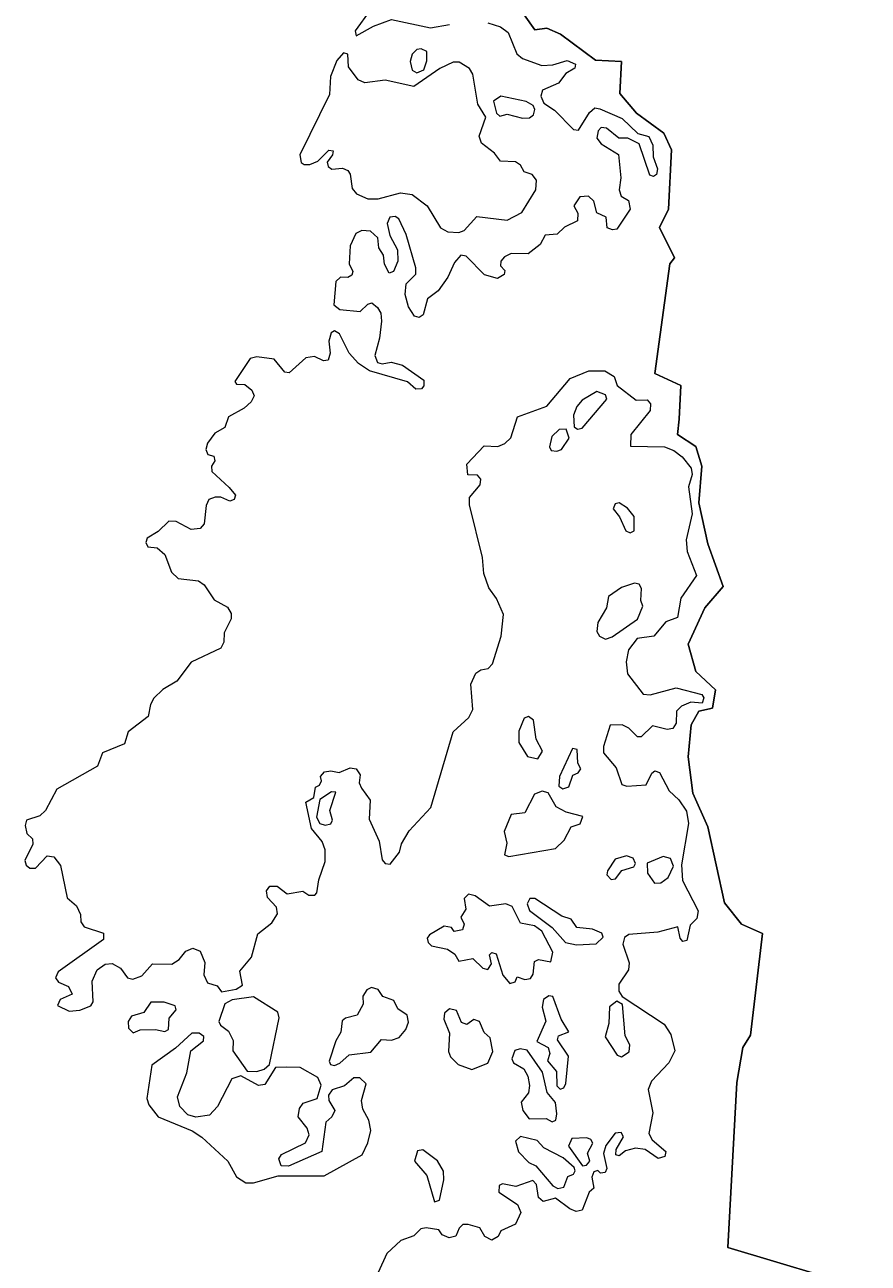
# Model space of a CAD drawing. Extents: x 369010 to 735936, y 6377141 to 6616555.
# Drawn here: x 526813 to 528026, y 6450753 to 6452533 of the extents above; entities that cross this region are included whole.
import ezdxf

# ---------------------------------------------------------------- set-up
doc = ezdxf.new("R2010")
doc.units = 0
doc.header["$LTSCALE"] = 40
doc.layers.add('3', color=7, linetype='Continuous', lineweight=13)

msp = doc.modelspace()

# ---------------------------------------------------------------- linework, layer by layer
at = {"layer": '3'}
for points in [[(527309.65, 6452554.37), (527288.46, 6452524.42), (527289.46, 6452517.3), (527314.61, 6452531.2), (527340.6, 6452540.97), (527396.54, 6452529.05), (527423.68, 6452533.85)], [(528025.78, 6450714.8), (527824.04, 6450775.21), (527836.94, 6451012.7), (527845.72, 6451063.02), (527856.64, 6451080.4), (527874.02, 6451227.03), (527843.4, 6451240.44), (527819.4, 6451271.06), (527795.4, 6451380.29), (527773.56, 6451428.45), (527767.1, 6451480.92), (527771.41, 6451526.76), (527782.33, 6451546.45), (527802.02, 6451550.92), (527806.33, 6451577.07), (527777.86, 6451603.39), (527767.1, 6451642.78), (527791.1, 6451695.24), (527817.25, 6451725.86), (527795.4, 6451787.1), (527782.33, 6451846.02), (527786.63, 6451898.65), (527777.86, 6451926.95), (527751.71, 6451944.49), (527753.86, 6451966.34), (527756.18, 6452014.67), (527718.94, 6452032.04), (527740.79, 6452189.6), (527747.41, 6452198.37), (527725.56, 6452242.07), (527738.64, 6452268.22), (527742.94, 6452353.62), (527732.02, 6452377.62), (527692.79, 6452406.08), (527668.79, 6452434.55), (527670.94, 6452480.39), (527633.87, 6452482.55), (527583.56, 6452519.78), (527563.86, 6452528.56), (527546.49, 6452526.24), (527518.02, 6452565.63)], [(527518.02, 6452565.63), (527546.49, 6452526.24), (527563.86, 6452528.56), (527583.56, 6452519.78), (527633.87, 6452482.55), (527670.94, 6452480.39), (527668.79, 6452434.55), (527692.79, 6452406.08), (527732.02, 6452377.62), (527742.94, 6452353.62), (527738.64, 6452268.22), (527725.56, 6452242.07), (527747.41, 6452198.37), (527740.79, 6452189.6), (527718.94, 6452032.04), (527756.18, 6452014.67), (527753.86, 6451966.34), (527751.71, 6451944.49), (527777.86, 6451926.95), (527786.63, 6451898.65), (527782.33, 6451846.02), (527795.4, 6451787.1), (527817.25, 6451725.86), (527791.1, 6451695.24), (527767.1, 6451642.78), (527777.86, 6451603.39), (527806.33, 6451577.07), (527802.02, 6451550.92), (527782.33, 6451546.45), (527771.41, 6451526.76), (527767.1, 6451480.92), (527773.56, 6451428.45), (527795.4, 6451380.29), (527819.4, 6451271.06), (527843.4, 6451240.44), (527874.02, 6451227.03), (527856.64, 6451080.4), (527845.72, 6451063.02), (527836.94, 6451012.7), (527824.04, 6450775.21), (528025.78, 6450714.8)], [(527478.96, 6452536.33), (527497.33, 6452530.21), (527508.25, 6452522.27), (527520.67, 6452491.48), (527528.61, 6452485.03), (527556.58, 6452474.77)], [(527556.58, 6452474.77), (527572.63, 6452475.93), (527592.83, 6452482.21), (527604.91, 6452476.92), (527604.08, 6452470.96), (527591.17, 6452463.35), (527580.41, 6452449.28), (527557.74, 6452439.35), (527554.93, 6452430.91), (527559.23, 6452420.81), (527574.95, 6452410.72), (527602.09, 6452382.91), (527609.38, 6452381.92), (527625.1, 6452407.41), (527632.88, 6452413.7), (527640.16, 6452412.54), (527672.27, 6452398.8), (527694.45, 6452376.95), (527710.17, 6452372.49), (527716.29, 6452360.24), (527716.46, 6452343.52), (527723.08, 6452326.31), (527721.26, 6452318.2), (527716.95, 6452315.39), (527711.99, 6452317.04), (527696.27, 6452362.06), (527680.21, 6452370.5), (527667.3, 6452370.5), (527649.59, 6452384.73), (527641.82, 6452385.73), (527637.35, 6452380.76), (527635.69, 6452370.5), (527641.82, 6452362.06), (527666.97, 6452347), (527670.28, 6452313.07), (527667.97, 6452296.19), (527670.78, 6452286.92), (527681.21, 6452280.8), (527683.36, 6452268.05), (527664.16, 6452239.59), (527658.37, 6452238.43), (527650.59, 6452241.41), (527649.1, 6452256.8), (527635.69, 6452262.92), (527631.22, 6452279.8), (527623.78, 6452286.92), (527611.2, 6452285.93), (527602.76, 6452273.18), (527608.38, 6452262.59), (527607.72, 6452251.34), (527589.02, 6452242.4), (527578.76, 6452232.3), (527561.55, 6452230.81), (527554.26, 6452217.24), (527537.05, 6452203.84), (527512.72, 6452204.5), (527503.12, 6452199.7), (527497.83, 6452193.24), (527497.17, 6452186.62), (527503.62, 6452180), (527502.63, 6452174.54), (527492.7, 6452168.58), (527474.16, 6452174.05), (527447.68, 6452200.69), (527440.23, 6452202.18), (527430.96, 6452191.75), (527421.53, 6452170.4), (527407.63, 6452150.71), (527392.4, 6452139.46), (527385.95, 6452116.45), (527380.15, 6452112.64), (527373.53, 6452114.46), (527365.09, 6452127.7), (527360.13, 6452145.58), (527361.78, 6452160.97), (527375.35, 6452174.87), (527375.69, 6452183.81), (527361.45, 6452231.64), (527351.02, 6452254.15), (527345.56, 6452257.79), (527338.28, 6452256.8), (527334.14, 6452247.86), (527338.28, 6452230.15), (527349.2, 6452209.96), (527349.37, 6452193.24), (527343.25, 6452178.51), (527336.96, 6452176.03), (527330.34, 6452189.11), (527328.85, 6452202.18), (527322.06, 6452212.77), (527320.9, 6452226.84), (527310.31, 6452236.61), (527298.06, 6452237.43), (527289.13, 6452233.3), (527280.85, 6452215.59), (527279.69, 6452189.44), (527284.66, 6452178.85), (527283.66, 6452173.22), (527277.71, 6452169.91), (527266.95, 6452170.57)], [(527266.95, 6452170.57), (527260.49, 6452164.45), (527257.35, 6452130.52), (527266.29, 6452124.06), (527295.42, 6452121.08), (527306.34, 6452131.84), (527311.97, 6452133.33), (527320.57, 6452127.04), (527325.04, 6452118.93), (527326.03, 6452107.35), (527323.39, 6452082.69), (527316.6, 6452057.7), (527320.57, 6452047.77), (527327.03, 6452045.95), (527339.94, 6452048.26), (527356.16, 6452043.79), (527386.77, 6452022.61), (527387.1, 6452014.17), (527383.46, 6452009.87), (527375.69, 6452009.2), (527363.44, 6452019.96), (527308.66, 6452035.85), (527293.1, 6452046.44), (527279.69, 6452061.17), (527265.96, 6452088.98), (527258.67, 6452093.28), (527253.54, 6452090.63), (527250.23, 6452078.22), (527252.38, 6452061.01), (527249.24, 6452051.08), (527242.62, 6452050.41), (527229.55, 6452056.21), (527217.3, 6452054.39), (527193.47, 6452032.87), (527187.34, 6452033.86), (527171.95, 6452052.73), (527146.96, 6452055.88), (527137.36, 6452053.72), (527115.18, 6452020.29), (527117.5, 6452016.65), (527129.42, 6452016.16), (527139.68, 6452008.21), (527142.82, 6451999.77), (527138.85, 6451991.16), (527128.92, 6451982.06), (527106.24, 6451969.48), (527100.78, 6451954.26), (527086.55, 6451945.98), (527076.12, 6451931.91), (527073.81, 6451922.65), (527076.62, 6451915.69), (527085.06, 6451913.05), (527086.55, 6451906.43), (527081.75, 6451898.65), (527082.41, 6451890.87), (527107.24, 6451868.19), (527116.01, 6451856.94), (527114.52, 6451850.65), (527108.23, 6451848.17), (527095.16, 6451854.13), (527087.21, 6451854.13), (527077.94, 6451850.65), (527073.97, 6451842.38), (527070.99, 6451815.73), (527065.37, 6451808.94), (527052.46, 6451807.79), (527030.94, 6451819.21), (527020.51, 6451819.54), (527005.12, 6451804.64), (526989.07, 6451795.21), (526987.25, 6451789.08), (526990.23, 6451782.79), (527003.63, 6451781.14), (527014.72, 6451771.87), (527024.15, 6451746.22), (527033.59, 6451737.28), (527063.21, 6451733.97), (527070.99, 6451728.34), (527085.72, 6451706.66), (527104.76, 6451696.07), (527110.22, 6451687.13), (527110.22, 6451679.02), (527099.79, 6451659.33), (527099.62, 6451645.92), (527095.16, 6451636.99), (527052.62, 6451616.79), (527031.77, 6451589.82), (527011.74, 6451577.57), (526999, 6451565.32), (526993.87, 6451555.89), (526990.56, 6451538.84), (526961.93, 6451516.83), (526956.63, 6451499.62), (526925.18, 6451486.54), (526917.74, 6451467.34), (526859.31, 6451434.24), (526843.09, 6451403.62), (526834.98, 6451395.85), (526815.62, 6451389.56), (526813.8, 6451381.94)], [(527468.86, 6451606.04), (527479.62, 6451608.02), (527485.75, 6451614.31), (527497.99, 6451654.36), (527501.63, 6451685.48), (527491.54, 6451708.65), (527480.45, 6451723.71), (527473.33, 6451744.23), (527471.35, 6451767.57), (527452.64, 6451843.2), (527452.48, 6451853.46), (527467.71, 6451871.67), (527468.7, 6451879.95), (527464.23, 6451885.57), (527450.16, 6451886.23), (527448.67, 6451901.63), (527473.83, 6451927.78), (527493.36, 6451926.78), (527503.62, 6451931.25), (527512.06, 6451939.69), (527521.49, 6451969.48), (527563.7, 6451985.21), (527597.13, 6452024.6), (527623.94, 6452035.68), (527647.11, 6452035.68), (527660.52, 6452027.57), (527664.99, 6452014.67), (527691.96, 6451993.48), (527707.85, 6451993.98), (527712.82, 6451988.35), (527712.32, 6451978.92), (527684.68, 6451944.16), (527684.18, 6451927.28), (527733.01, 6451926.62), (527746.41, 6451921.32), (527758.5, 6451912.22), (527771.24, 6451896), (527772.56, 6451886.57), (527767.6, 6451869.02), (527772.56, 6451829.96), (527763.96, 6451792.72), (527765.28, 6451776.01), (527778.69, 6451741.58), (527756.34, 6451708.81), (527751.71, 6451681.01), (527734.66, 6451674.72), (527717.45, 6451654.2), (527693.45, 6451650.89), (527681.21, 6451634.67), (527677.9, 6451617.62), (527679.55, 6451600.24), (527702.39, 6451570.78), (527712.49, 6451569.79), (527749.56, 6451579.89), (527786.8, 6451570.29), (527789.28, 6451565.82), (527787.13, 6451558.21), (527770.91, 6451559.53), (527757.5, 6451553.57), (527750.06, 6451546.29), (527749.56, 6451529.08), (527744.76, 6451521.79), (527736.81, 6451520.31), (527715.63, 6451525.27), (527699.41, 6451509.55), (527693.95, 6451509.55), (527681.7, 6451521.96), (527672.27, 6451526.76), (527654.89, 6451526.26), (527645.29, 6451495.64), (527645.29, 6451486.38), (527663.66, 6451465.03), (527671.44, 6451441.19), (527678.72, 6451438.88), (527706.69, 6451440.7), (527714.8, 6451457.25), (527718.94, 6451460.72), (527725.89, 6451458.41), (527739.79, 6451431.76), (527753.37, 6451419.02), (527764.62, 6451402.8), (527767.6, 6451384.92), (527757.17, 6451325.51), (527758.83, 6451303.16), (527781.5, 6451259.31), (527779.35, 6451248.22), (527769.75, 6451238.78), (527764.95, 6451216.94), (527759.32, 6451215.28), (527755.35, 6451219.92), (527752.04, 6451236.47), (527723.57, 6451228.69), (527681.87, 6451225.54), (527675.58, 6451221.07), (527673.1, 6451211.47), (527682.03, 6451184.83), (527681.21, 6451174.4), (527667.3, 6451153.88), (527667.3, 6451144.11), (527671.94, 6451136.34)], [(526813.8, 6451381.94), (526816.45, 6451370.52), (526824.39, 6451362.75), (526824.89, 6451355.3), (526813.3, 6451331.63), (526815.45, 6451325.01), (526820.58, 6451320.54), (526828.86, 6451320.71), (526845.41, 6451338.25), (526855.01, 6451336.93), (526864.44, 6451324.68), (526874.04, 6451278.17), (526887.61, 6451266.59), (526893.24, 6451254.34), (526893.9, 6451243.75), (526898.87, 6451236.63), (526926.34, 6451227.2), (526926.34, 6451218.26), (526861.3, 6451171.92), (526857.49, 6451163.15), (526861.8, 6451157.02), (526876.36, 6451150.4), (526881.32, 6451139.65), (526864.11, 6451132.03), (526860.14, 6451123.1), (526877.35, 6451115.32), (526892.41, 6451116.48), (526908.14, 6451122.6), (526911.45, 6451128.72), (526910.12, 6451158.18), (526917.57, 6451174.4), (526928.82, 6451182.51), (526939.09, 6451183.84), (526951, 6451176.88), (526960.93, 6451163.15), (526968.71, 6451161), (526981.45, 6451165.8), (526996.68, 6451183.34), (527024.82, 6451182.68), (527035.08, 6451189.3), (527044.84, 6451201.54), (527054.94, 6451205.52), (527065.2, 6451201.38), (527072.15, 6451184.99), (527070.5, 6451167.45), (527076.12, 6451156.03), (527090.03, 6451151.56), (527096.15, 6451143.12), (527117, 6451146.93), (527126.44, 6451152.56), (527122.3, 6451172.75), (527139.35, 6451192.77), (527148.28, 6451226.37), (527168.47, 6451241.93), (527176.75, 6451255), (527174.93, 6451264.77), (527162.18, 6451278.34), (527160.86, 6451288.1), (527165.66, 6451295.05), (527175.92, 6451295.05), (527190.65, 6451283.97), (527213.16, 6451287.77), (527221.77, 6451281.81), (527230.04, 6451281.81), (527233.35, 6451285.12), (527236, 6451303.83), (527245.1, 6451330.47), (527245.1, 6451347.19), (527240.96, 6451358.94), (527225.57, 6451377.97), (527217.13, 6451415.54), (527229.05, 6451422.49), (527231.03, 6451437.39), (527236.83, 6451440.04), (527239.64, 6451446.16), (527238.65, 6451452.78), (527244.11, 6451459.07), (527253.21, 6451460.89), (527265.29, 6451458.08), (527281.02, 6451465.03), (527289.46, 6451463.37), (527295.42, 6451454.77), (527294.09, 6451443.51), (527297.57, 6451435.57), (527309.81, 6451418.35), (527308.16, 6451391.05), (527322.56, 6451359.44), (527327.03, 6451332.95), (527331.16, 6451327.33), (527338.61, 6451326.67), (527352.02, 6451343.71), (527355, 6451355.63), (527365.92, 6451374.33), (527397.2, 6451407.93), (527429.31, 6451516.83), (527451.82, 6451537.52), (527457.44, 6451549.1), (527454.63, 6451585.35), (527461.75, 6451601.07), (527468.86, 6451606.04)], [(527671.94, 6451136.34), (527732.35, 6451096.45), (527741.95, 6451081.55), (527747.57, 6451058.05), (527738.97, 6451040.84), (527714.14, 6451014.52), (527709.51, 6451002.28), (527716.29, 6450969.01), (527710.17, 6450939.22), (527715.13, 6450930.28), (527734.66, 6450913.4), (527733.17, 6450906.12), (527723.74, 6450903.47), (527705.04, 6450916.38), (527691.3, 6450918.37), (527676.9, 6450914.56), (527667.8, 6450906.95), (527663, 6450908.44), (527663.33, 6450916.38), (527673.92, 6450934.42), (527670.78, 6450940.88), (527661.84, 6450939.55), (527648.44, 6450922.17), (527645.46, 6450910.59), (527649.93, 6450888.91), (527647.44, 6450882.95), (527640.82, 6450882.29), (527637.18, 6450886.09), (527631.22, 6450884.11), (527628.24, 6450876.66), (527631.55, 6450860.44), (527624.44, 6450854.98), (527614.51, 6450828.99), (527606.07, 6450827.17), (527596.8, 6450830.98), (527576.11, 6450846.21), (527558.4, 6450841.57), (527551.95, 6450847.2), (527548.97, 6450865.74), (527543.67, 6450871.86), (527519.34, 6450863.25), (527499.98, 6450866.9), (527495.34, 6450864.41), (527494.85, 6450854.98), (527521.66, 6450837.1), (527526.62, 6450825.68), (527518.85, 6450808.97), (527497.5, 6450799.54), (527493.69, 6450791.26), (527484.92, 6450786.13), (527474.82, 6450790.93), (527467.54, 6450803.51), (527450.82, 6450808.47), (527443.21, 6450808.47), (527437.58, 6450803.18), (527433.11, 6450791.76), (527423.18, 6450789.44), (527413.09, 6450793.41), (527408.62, 6450800.69), (527390.08, 6450803.84), (527382.47, 6450802.18), (527372.38, 6450792.09), (527353.67, 6450785.47), (527333.98, 6450766.6), (527321.23, 6450739.46)]]:
    msp.add_lwpolyline(points, dxfattribs=at)
for points in [[(527382.97, 6452498.76), (527377.01, 6452497.77), (527370.06, 6452490.99), (527367.08, 6452480.39), (527370.06, 6452468.31), (527376.84, 6452464.17), (527386.94, 6452468.64), (527391.41, 6452481.55), (527391.41, 6452494.79)], [(527421.36, 6452235.61), (527437.42, 6452234.62), (527444.87, 6452237.43), (527463.24, 6452257.46), (527506.93, 6452252.49), (527527.95, 6452263.58), (527547.97, 6452295.86), (527548.8, 6452309.76), (527542.68, 6452317.87), (527531.09, 6452321.84), (527526.13, 6452331.44), (527518.68, 6452336.24), (527497, 6452337.4), (527488.39, 6452348.82), (527470.02, 6452363.22), (527466.71, 6452373.15), (527476.31, 6452400.46), (527464.73, 6452419.32), (527457.44, 6452462.19), (527452.81, 6452470.63), (527437.75, 6452479.73), (527429.14, 6452479.4), (527410.11, 6452470.46), (527372.54, 6452444.81), (527331.5, 6452453.75), (527302.04, 6452449.78), (527292.44, 6452454.24), (527278.53, 6452472.78), (527277.71, 6452490.99), (527271.58, 6452493.14), (527261.82, 6452481.88), (527252.72, 6452458.88), (527251.23, 6452433.23), (527208.69, 6452346.34), (527210.68, 6452335.25), (527215.15, 6452332.27), (527222.92, 6452332.6), (527234.51, 6452337.23), (527250.4, 6452353.12), (527256.52, 6452351.96), (527255.86, 6452346.17), (527248.08, 6452335.91), (527249.24, 6452329.45), (527254.87, 6452325.65), (527270.26, 6452327.3), (527277.71, 6452323.99), (527281.02, 6452318.7), (527283.83, 6452297.84), (527290.29, 6452290.23), (527306.34, 6452283.11), (527321.4, 6452283.11), (527353.18, 6452291.88), (527370.06, 6452289.24), (527391.57, 6452272.85), (527410.94, 6452241.24)], [(527538.71, 6452399.79), (527544.83, 6452404.1), (527546.49, 6452411.54), (527544, 6452417.5), (527534.07, 6452423.13), (527497.5, 6452430.58), (527487.23, 6452423.63), (527491.37, 6452406.08), (527496.34, 6452402.11), (527506.93, 6452404.76), (527528.61, 6452399.3)], [(527635.53, 6452006.22), (527614.51, 6451993.65), (527606.73, 6451984.71), (527601.93, 6451971.97), (527603.25, 6451955.25), (527608.05, 6451951.77), (527614.34, 6451953.59), (527650.09, 6451995.14), (527647.94, 6452001.26)], [(527591.67, 6451951.77), (527581.41, 6451951.28), (527571.15, 6451941.51), (527567.67, 6451926.45), (527569.99, 6451921.16), (527578.1, 6451920.33), (527584.72, 6451922.81), (527595.64, 6451939.03)], [(527683.52, 6451802.65), (527689.15, 6451805.96), (527689.15, 6451826.32), (527679.72, 6451838.4), (527667.63, 6451846.18), (527662.01, 6451844.53), (527659.03, 6451837.41), (527668.13, 6451825.83), (527677.56, 6451805.96)], [(527689.98, 6451730.66), (527671.11, 6451724.37), (527652.24, 6451711.46), (527649.59, 6451694.91), (527637.18, 6451673.73), (527635.86, 6451660.98), (527639.33, 6451654.2), (527648.27, 6451650.23), (527657.87, 6451653.37), (527694.28, 6451678.86), (527701.89, 6451697.56), (527698.91, 6451705.5), (527700.07, 6451722.72), (527696.27, 6451728.84)], [(527550.62, 6451477.77), (527557.41, 6451489.19), (527548.31, 6451506.24), (527544.66, 6451533.55), (527537.38, 6451538.68), (527531.26, 6451536.36), (527523.48, 6451517.49), (527523.31, 6451501.44), (527536.06, 6451481.25)], [(527600.61, 6451493), (527582.07, 6451452.45), (527581.08, 6451438.55), (527586.7, 6451434.74), (527595.31, 6451437.55), (527601.1, 6451454.43), (527608.71, 6451457.74), (527612.69, 6451463.54), (527608.38, 6451471.81), (527607.23, 6451491.18)], [(527260.49, 6451430.11), (527254.37, 6451430.6), (527237.32, 6451419.51), (527232.69, 6451393.86), (527237.32, 6451385.09), (527244.94, 6451382.44), (527253.21, 6451384.43), (527255.53, 6451389.56), (527251.89, 6451403.46)], [(527557.24, 6451431.43), (527545.82, 6451427.29), (527531.92, 6451400.15), (527512.39, 6451397.83), (527502.63, 6451373.5), (527506.1, 6451356.79), (527502.79, 6451339.91), (527509.08, 6451337.42), (527576.28, 6451348.84), (527588.52, 6451361.09), (527598.95, 6451379.96), (527611.86, 6451384.59), (527615.33, 6451395.02), (527591.67, 6451401.14), (527577.27, 6451409.09), (527565.85, 6451429.11)], [(527678.06, 6451338.42), (527661.84, 6451333.45), (527651.08, 6451317.07), (527650.26, 6451311.27), (527656.21, 6451304.65), (527662.34, 6451305.48), (527671.44, 6451317.23), (527688.65, 6451322.86), (527691.3, 6451327.33), (527687.99, 6451335.11)], [(527731.02, 6451337.75), (527707.85, 6451327.82), (527708.68, 6451313.76), (527718.44, 6451299.36), (527727.88, 6451299.52), (527738.3, 6451307.3), (527746.08, 6451323.85), (527741.78, 6451334.44)], [(527510.74, 6451154.71), (527518.18, 6451157.19), (527521.16, 6451164.64), (527532.25, 6451160.5), (527540.2, 6451162.15), (527544, 6451168.28), (527546.15, 6451186.32), (527551.78, 6451189.3), (527569.49, 6451185.99), (527572.3, 6451200.05), (527556.75, 6451230.34), (527545.82, 6451237.79), (527525.96, 6451241.43), (527514.05, 6451265.43), (527504.61, 6451269.4), (527481.28, 6451266.26), (527460.92, 6451281.15), (527451.32, 6451283.14), (527444.7, 6451277.35), (527447.18, 6451261.62), (527440.07, 6451250.53), (527445.03, 6451240.44), (527442.71, 6451232), (527430.47, 6451229.51), (527426.66, 6451235.47), (527416.4, 6451237.29), (527394.88, 6451224.71), (527391.9, 6451219.92), (527393.23, 6451213.79), (527398.19, 6451209.16), (527421.2, 6451204.19), (527431.63, 6451196.91), (527437.25, 6451187.15), (527457.28, 6451190.79), (527471.84, 6451176.88), (527478.79, 6451174.9), (527484.09, 6451183.01), (527481.44, 6451195.92), (527484.75, 6451199.39), (527491.04, 6451197.57), (527500.31, 6451166.95)], [(527634.86, 6451211.97), (527644.63, 6451221.74), (527642.64, 6451227.2), (527629.24, 6451232.82), (527606.89, 6451235.47), (527598.62, 6451247.22), (527585.38, 6451251.53), (527546.32, 6451277.01), (527539.53, 6451277.01), (527535.56, 6451269.4), (527538.87, 6451259.97), (527571.64, 6451235.31), (527590.84, 6451213.79), (527606.4, 6451210.32)], [(527311.8, 6451149.08), (527305.01, 6451145.77), (527299.39, 6451136.5), (527299.88, 6451125.41), (527291.28, 6451109.36), (527274.4, 6451105.22), (527269.6, 6451101.25), (527267.78, 6451084.86), (527260.49, 6451072.45), (527251.06, 6451043.16), (527252.88, 6451038.36), (527258.51, 6451036.87), (527266.12, 6451040.18), (527279.53, 6451052.43), (527310.64, 6451056.23), (527326.03, 6451074.6), (527340.6, 6451073.44), (527351.69, 6451077.09), (527361.29, 6451089), (527364.76, 6451099.26), (527362.94, 6451109.36), (527349.7, 6451118.63), (527343.91, 6451130.71), (527328.02, 6451136), (527321.07, 6451146.43)], [(527001.32, 6451088.67), (527014.56, 6451085.69), (527020.02, 6451089), (527020.68, 6451105.22), (527030.77, 6451117.14), (527029.29, 6451122.93), (527013.56, 6451128.23), (526994.53, 6451128.23), (526984.43, 6451113), (526966.89, 6451107.87), (526961.93, 6451100.09), (526962.42, 6451090.66), (526969.04, 6451084.2), (526978.97, 6451088.17)], [(527142.32, 6451135.67), (527111.21, 6451131.54), (527101.11, 6451125.91), (527092.34, 6451100.26), (527094.66, 6451094.79), (527106.24, 6451086.35), (527112.7, 6451073.11), (527112.2, 6451058.05), (527133.06, 6451029.09), (527146.79, 6451028.43), (527157.39, 6451031.9), (527165, 6451038.69), (527179.07, 6451105.72), (527176.91, 6451113.5)], [(527582.73, 6451002.77), (527588.36, 6451004.76), (527591.01, 6451011.38), (527595.14, 6451050.6), (527579.09, 6451073.78), (527580.74, 6451079.73), (527595.31, 6451085.36), (527584.55, 6451103.73), (527572.47, 6451136.34), (527566.68, 6451137.16), (527559.06, 6451131.87), (527557.24, 6451120.78), (527562.37, 6451100.75), (527549.3, 6451071.46), (527565.52, 6451062.85), (527568.17, 6451054.08), (527564.86, 6451043.65), (527577.6, 6451028.59), (527578.1, 6451007.57)], [(527671.11, 6451049.61), (527682.36, 6451056.89), (527682.86, 6451066.82), (527676.24, 6451079.73), (527672.76, 6451124.92), (527664.49, 6451129.72), (527653.9, 6451121.44), (527652.9, 6451097.61), (527647.44, 6451078.08), (527664.99, 6451051.93)], [(527455.79, 6451031.24), (527478.79, 6451040.34), (527486.08, 6451057.06), (527482.27, 6451076.92), (527473.83, 6451084.7), (527466.88, 6451100.26), (527458.93, 6451103.07), (527449, 6451095.95), (527441.22, 6451098.77), (527433.94, 6451116.31), (527423.68, 6451118.63), (527416.73, 6451112.5), (527415.9, 6451103.57), (527423.68, 6451083.54), (527422.19, 6451057.39), (527425.5, 6451049.28), (527436.26, 6451038.69)], [(527131.07, 6450868.38), (527142.16, 6450868.22), (527177.74, 6450878.48), (527243.61, 6450878.48), (527298.39, 6450908.77), (527306.67, 6450925.65), (527310.81, 6450943.36), (527307.66, 6450958.25), (527299.22, 6450974.14), (527297.57, 6450986.89), (527304.19, 6451010.72), (527294.75, 6451019.16), (527286.31, 6451019.16), (527272.74, 6451007.9), (527255.2, 6451001.95), (527250.07, 6450994.5), (527250.4, 6450986.89), (527259, 6450972.49), (527254.54, 6450963.05), (527246.1, 6450955.77), (527240.47, 6450913.24), (527192.31, 6450892.05), (527182.05, 6450892.88), (527178.4, 6450902.64), (527182.54, 6450909.1), (527216.64, 6450925.65), (527222.26, 6450937.23), (527219.45, 6450946.83), (527206.37, 6450963.38), (527208.03, 6450975.13), (527213.49, 6450982.91), (527233.68, 6450989.7), (527239.31, 6451008.9), (527234.68, 6451019.99), (527209.02, 6451034.05), (527189.49, 6451034.72), (527173.6, 6451034.22), (527158.38, 6451009.73), (527149.11, 6451008.4), (527124.12, 6451022.3), (527111.04, 6451018), (527090.19, 6450977.95), (527078.94, 6450965.7), (527059.24, 6450962.72), (527047.66, 6450966.03), (527036.07, 6450978.28), (527032.76, 6450991.85), (527046.33, 6451026.28), (527051.79, 6451057.89), (527070.16, 6451072.29), (527070.66, 6451078.57), (527064.04, 6451083.54), (527053.45, 6451083.54), (527030.11, 6451061.86), (526995.85, 6451037.36), (526988.74, 6450989.53), (526991.55, 6450980.27), (527004.96, 6450963.05), (527053.95, 6450943.03), (527067.68, 6450934.09), (527105.42, 6450899.33), (527117.83, 6450876.83)], [(527571.64, 6450956.1), (527576.61, 6450958.25), (527578.26, 6450967.52), (527576.11, 6450983.91), (527564.19, 6450998.31), (527557.74, 6451027.6), (527535.4, 6451059.05), (527525.47, 6451061.2), (527517.69, 6451058.71), (527513.22, 6451046.8), (527516.03, 6451040.84), (527530.6, 6451032.4), (527536.39, 6451021.48), (527538.87, 6451008.4), (527537.22, 6450997.81), (527526.96, 6450984.4), (527529.44, 6450972.16), (527538.21, 6450960.24), (527562.87, 6450960.74)], [(527579.75, 6450860.28), (527588.03, 6450861.93), (527593.98, 6450877.49), (527601.93, 6450880.8), (527604.58, 6450885.6), (527603.09, 6450890.56), (527587.36, 6450904.46), (527559.56, 6450918.53), (527549.8, 6450929.12), (527526.13, 6450935.08), (527518.68, 6450928.46), (527522.98, 6450912.74), (527538.04, 6450897.35), (527547.97, 6450892.88), (527572.47, 6450864.08)], [(527615, 6450892.71), (527620.96, 6450893.87), (527625.76, 6450899.67), (527622.12, 6450910.75), (527629.9, 6450925.15), (527627.25, 6450930.61), (527621.13, 6450932.93), (527599.61, 6450932.27), (527594.98, 6450921.18)], [(527402.5, 6450841.08), (527409.28, 6450843.39), (527415.9, 6450872.69), (527415.41, 6450885.27), (527406.47, 6450900.16), (527385.28, 6450915.88), (527377.84, 6450914.39), (527373.37, 6450899.67), (527391.41, 6450878.98)]]:
    msp.add_lwpolyline(points, close=True, dxfattribs=at)

doc.saveas('drawing.dxf')
